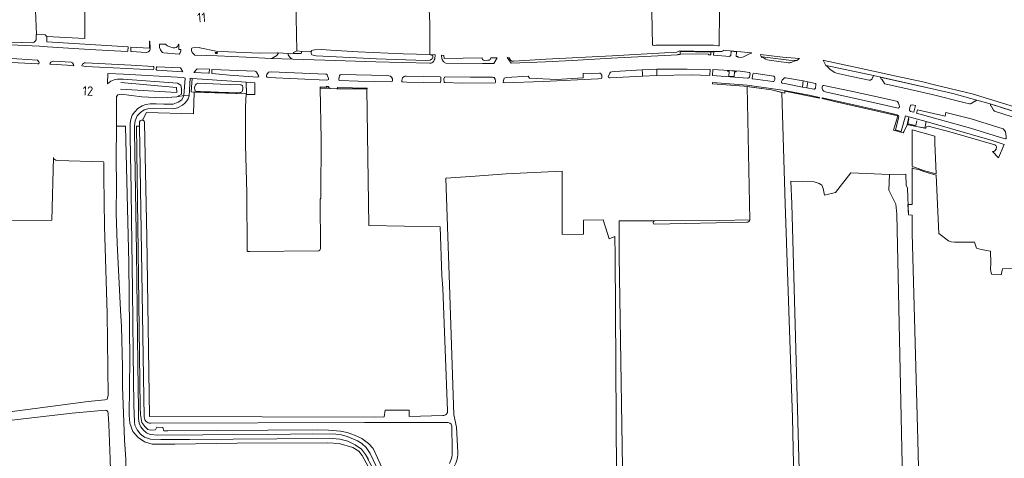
# Model space of a CAD drawing. Header units: metres. Extents: x 209813 to 223847, y 571801 to 587119.
# Tile 600 of 656: x 217938 to 218358, y 581833 to 582020. Entities that reach past the tile are written whole.
import ezdxf
from ezdxf.enums import TextEntityAlignment as Align

# ---------------------------------------------------------------- set-up
doc = ezdxf.new("R2010")
doc.units = ezdxf.units.M
for name, color, linetype, lineweight in [('B-RO-GK-BESCHOEIING_DAMWAND-G', 8, 'GK-BESCHOEIING', 0), ('B-RO-GR-GRAS-GV', 8, 'Continuous', 0), ('B-RO-GR-GROENVOORZIENING-GV', 8, 'Continuous', 0), ('B-RO-GR-HOUTWAL-GV', 8, 'Continuous', 0), ('B-RO-IE-MEUBILAIR_WEGMEUBILAIR-G', 8, 'Continuous', 0), ('B-RO-KL-WATER_BRANDLEIDING_PUT-S', 8, 'Continuous', 0), ('B-RO-OG-BEBOUWING-T18', 8, 'Continuous', 0), ('B-RO-OG-WATER_GREPPEL-GV', 8, 'Continuous', 0), ('B-RO-OG-WEG-GV', 8, 'Continuous', 0), ('B-RO-VH-VERHARDING_HALFVERHARDING-GV', 8, 'Continuous', 0), ('B-RO-VH-VERHARDING_HALFVERHARDING_GRIND-GV', 8, 'Continuous', 0), ('B-RO-VH-VERHARDING_STRAATBAKSTEEN-GV', 8, 'Continuous', 0), ('B-RO-VH-VERHARDING_TEGEL-GV', 8, 'Continuous', 0)]:
    doc.layers.add(name, color=color, linetype=linetype, lineweight=lineweight)
doc.styles.add('NLCS-ISO', font='txt')
doc.styles.add('NLCS-ISO-M200-T18', font='txt', dxfattribs={"height": 0.36})
doc.linetypes.add('GK-BESCHOEIING', pattern='A,30,-5,[1,NLCS.shx,S=1,R=0,X=0,Y=0],-5', length=40)

# ---------------------------------------------------------------- blocks, each defined once
blk = doc.blocks.new('SKL-WATER_BRANDKRAAN_BRANDPUT-SO')
at = {"color": 0, "linetype": 'ByBlock', "lineweight": 18}
blk.add_ellipse((0, 0), major_axis=(2.5, 0), ratio=0.54, dxfattribs=at)
at = {"color": 0, "linetype": 'ByBlock', "lineweight": 18, "style": 'NLCS-ISO'}
blk.add_text('bk', height=1.5, dxfattribs=at).set_placement((0.2, 0), align=Align.MIDDLE_CENTER)

msp = doc.modelspace()

# ---------------------------------------------------------------- linework, layer by layer
at = {"layer": 'B-RO-GK-BESCHOEIING_DAMWAND-G', "flags": 128}
for points in [[(217980.922, 581993.473), (218004.643, 581991.461), (218004.766, 581989.282), (217980.773, 581990.713)], [(218324.358, 581974.011), (218319.606, 581974.827), (218316.998, 581975.4), (218316.595, 581975.422)]]:
    msp.add_lwpolyline(points, dxfattribs=at)
at = {"layer": 'B-RO-GR-GRAS-GV', "flags": 128}
for points in [[(218262.591, 582218.41), (218229.445, 582218.803), (218203.466, 582219.037), (218203.569, 582214.886), (218207.814, 582009.523), (218208.089, 582009.433), (218208.41, 582009.393), (218209.154, 582009.445), (218221.724, 582009.44), (218233.762, 582009.467), (218235.974, 582009.226), (218236.175, 582009.171), (218236.28, 582024.316), (218235.484, 582024.322), (218235.895, 582083.618), (218267.655, 582083.618), (218267.655, 582086.676)], [(217943.416, 582057.457), (217944.176, 582033.366), (217944.34, 582027.69), (217944.841, 582014.067), (217948.587, 582013.892), (217949.269, 582013.11), (217965.571, 582012.37), (217965.571, 582049.244), (217999.149, 582051.86), (217999.054, 582057.534), (217997.04, 582119.137), (217996.639, 582136.16), (217995.24, 582172.874)], [(218058.152, 582006.769), (218062.234, 582006.895), (218062.297, 582007.137), (218062.738, 582007.367), (218063.584, 582007.539), (218066.66, 582007.628), (218070.369, 582007.351), (218082.144, 582006.571), (218101.399, 582005.833), (218112.77, 582005.428), (218112.778, 582018.819), (218110.328, 582067.736), (218098.131, 582066.744), (218097.739, 582070.477), (218097.723, 582080.941), (218097.428, 582090.549), (218097.563, 582096.361), (218098.055, 582101.173), (218099.378, 582103.422), (218103.049, 582103.852), (218127.787, 582104.48), (218129.937, 582103.684), (218132.063, 582103.684)], [(218055.507, 582028.38), (218056.041, 582006.988)], [(218268.645, 581797.192), (218267.421, 581850.473), (218264.317, 581941.686), (218262.983, 581989.226), (218258.493, 581990.347), (218248.072, 581991.783), (218249.276, 581934.866)], [(218070.023, 581990.91), (218069.882, 581991.082), (218065.961, 581991.138), (218066.334, 581969.149), (218066.179, 581945.511), (218066.19, 581944.091), (218065.938, 581943.776), (218066.062, 581922.625), (218065.815, 581921.904), (218065.361, 581921.638), (218035.908, 581921.357), (218035.021, 581921.422), (218034.747, 581921.579), (218034.595, 581946.476), (218034.037, 581966.781), (218034.114, 581983.159), (218034.311, 581988.756), (218012.131, 581989.462), (218011.927, 581980.095), (217991.859, 581980.68), (217990.178, 581977.443)], [(218120.333, 581853.335), (218118.263, 581905.67), (218117.901, 581911.174), (218117.098, 581931.914), (218086.644, 581932.441), (218085.834, 581990.773), (218073.101, 581990.881), (218070.023, 581990.91)], [(217991.034, 581976.278), (217991.99, 581927.466), (217993.057, 581850.958), (218089.194, 581850.595), (218093.246, 581850.687), (218093.675, 581853.664), (218103.927, 581853.531), (218103.895, 581850.929), (218118.334, 581851.256)], [(217952.093, 581961.478), (217951.45, 581934.715), (217926.252, 581934.59), (217876.272, 581934.931), (217845.199, 581935.37), (217845.242, 581928.382), (217846.482, 581883.361), (217847.068, 581848.461), (217845.175, 581848.374)], [(217924.329, 581851.757), (217929.032, 581852.273), (217966.991, 581857.249), (217973.99, 581857.952), (217975.107, 581858.237), (217975.485, 581859.832), (217975.005, 581894.867), (217973.91, 581932.127), (217973.596, 581953.262), (217973.611, 581959.343), (217973.521, 581959.649), (217953.741, 581960.219)], [(218192.524, 581802.646), (218191.786, 581919.533), (218191.704, 581927.781), (218189.297, 581926.786), (218186.699, 581934.825), (218178.274, 581934.754), (218178.344, 581928.785), (218169.265, 581928.679), (218169.193, 581934.808), (218169.193, 581955.606), (218145.354, 581954.478), (218132.078, 581953.514), (218119.615, 581952.719), (218120.916, 581911.268), (218122.924, 581851.557)], [(218308.895, 581954.202), (218292.317, 581954.898), (218285.837, 581946.495), (218281.198, 581945.404), (218280.535, 581948.224), (218280.004, 581949.65), (218278.91, 581950.447), (218276.755, 581951.11), (218266.811, 581951.435), (218267.148, 581941.785), (218271.371, 581791.927), (218272.686, 581757.266)], [(218314.509, 581757.208), (218315.913, 581757.28), (218312.007, 581937.234), (218311.647, 581941.627), (218308.616, 581947.58), (218308.895, 581954.202)], [(218328.794, 581953.933), (218325.345, 581954.962), (218323.546, 581955.518), (218321.217, 581956.444), (218319.603, 581956.735), (218318.524, 581957.159), (218318.524, 581941.428), (218316.676, 581941.436), (218317.01, 581936.955), (218318.517, 581936.876), (218318.505, 581929.171), (218321.024, 581840.761), (218322.974, 581758.528), (218350.835, 581759.785)], [(218362.667, 581914.095), (218357.054, 581913.891), (218356.459, 581911.452), (218352.457, 581911.618), (218351.979, 581913.707), (218352.066, 581916.579), (218351.918, 581921.541), (218347.989, 581922.159), (218346.005, 581922.754), (218345.079, 581925.4), (218336.672, 581925.319), (218335.167, 581925.479), (218333.998, 581925.854), (218329.895, 581929.083), (218328.794, 581953.933)], [(218193.559, 581934.427), (218193.508, 581919.533), (218195.313, 581802.161)], [(218208.619, 581934.485), (218193.559, 581934.427)], [(217974.083, 581727.806), (217974.387, 581736.627), (217977.562, 581789.676), (217976.304, 581832.617), (217975.72, 581847.544), (217975.493, 581852.242), (217975.337, 581852.91), (217974.893, 581853.433), (217974.227, 581853.598), (217960.165, 581852.299), (217924.414, 581848.149)], [(218122.924, 581851.557), (218124.111, 581846.287), (218124.696, 581835.482)]]:
    msp.add_lwpolyline(points, dxfattribs=at)
for points in [[(218056.041, 582006.988), (218054.511, 582006.382), (218054.534, 582005.885), (218057.848, 582005.959), (218058.152, 582006.769)], [(218328.768, 581954.513), (218328.184, 581967.69), (218328.218, 581970.672), (218318.524, 581973.356), (218318.524, 581957.741), (218319.471, 581957.344), (218324.445, 581955.703)]]:
    msp.add_lwpolyline(points, close=True, dxfattribs=at)
at = {"layer": 'B-RO-GR-GRAS-GV'}
for points in [[(217990.178, 581977.443, -0.3709415), (217991.034, 581976.278)], [(217953.741, 581960.219, -0.2974335), (217952.093, 581961.478)], [(218208.602, 581932.971, -0.8249406), (218208.619, 581934.485)], [(218118.334, 581851.256, 0.4257182), (218120.333, 581853.335)], [(218124.696, 581835.482, -0.1367158), (218122.525, 581828.494)]]:
    msp.add_lwpolyline(points, format="xyb", dxfattribs=at)
at = {"layer": 'B-RO-GR-GROENVOORZIENING-GV', "flags": 128}
for points in [[(218010.481, 581995.318), (218009.976, 581987.816), (218009.546, 581986.612), (218008.99, 581985.699), (218008.199, 581984.68), (218007.22, 581983.9), (218005.025, 581982.754), (218003.869, 581982.435), (218002.709, 581982.311), (217994.773, 581982.418), (217992.388, 581982.312), (217990.875, 581981.847), (217989.214, 581980.79), (217987.854, 581979.335), (217986.961, 581977.176), (217986.732, 581974.984), (217986.716, 581972.797), (217987.576, 581921.134), (217988.102, 581873.204), (217988.355, 581853.702), (217988.439, 581850.058), (217988.737, 581848.021), (217989.45, 581846.444), (217990.498, 581845.092), (217991.847, 581843.98), (217993.375, 581843.242), (217996.72, 581842.968), (218015.887, 581843.03), (218043.692, 581843.228), (218062.857, 581843.458), (218072.679, 581843.357), (218074.978, 581843.001), (218077.484, 581842.411), (218081.93, 581840.549), (218083.719, 581839.325), (218085.564, 581837.646), (218087.253, 581835.105), (218092.241, 581824.561)], [(217990.178, 581977.443), (217991.859, 581980.68), (218011.927, 581980.095), (218012.131, 581989.462), (218010.888, 581989.502), (218011.298, 581995.27), (218010.481, 581995.318)], [(218086.569, 581832.478), (218085.277, 581834.712), (218083.597, 581836.995), (218080.874, 581838.817), (218077.699, 581840.385), (218074.274, 581841.192), (218069.84, 581841.641), (218047.499, 581841.34), (218010.161, 581841.061), (217997.911, 581841.014), (217993.563, 581841.177), (217990.997, 581842.09), (217989.322, 581843.396), (217987.847, 581845.174), (217986.893, 581847.124), (217986.633, 581848.656), (217986.377, 581855.681), (217986.126, 581878.04), (217985.852, 581904.813), (217985.458, 581935.157), (217985.259, 581947.507), (217984.821, 581970.185), (217984.83, 581972.773), (217984.868, 581976.183), (217985.086, 581977.795), (217985.735, 581979.611), (217986.777, 581981.047), (217988.151, 581982.472), (217989.914, 581983.594), (217991.523, 581984.117), (217993.37, 581984.398), (217999.221, 581984.31), (218003.168, 581984.254), (218005.396, 581985.108), (218006.85, 581986.202), (218007.775, 581987.92), (218004.813, 581987.348), (217998.472, 581987.006), (217989.779, 581987.471), (217980.984, 581988.483), (217979.653, 581988.323), (217979.08, 581987.566), (217978.978, 581974.922), (217982.798, 581974.891), (217984.316, 581916.469), (217984.55, 581888.364), (217984.725, 581875.451), (217984.375, 581851.436), (217984.667, 581847.989), (217986.01, 581844.483), (217988.288, 581841.97), (217991.033, 581840.042), (217994.304, 581839.049), (218003.883, 581839.049), (218030.459, 581839.575), (218069.126, 581839.692), (218074.033, 581839.4), (218079.932, 581837.705), (218082.385, 581836.127), (218083.845, 581834.199), (218086.357, 581829.583)], [(217987.492, 581974.831), (217988.851, 581974.85), (217988.831, 581976.21)], [(217978.978, 581974.922), (217978.867, 581961.105), (217979.066, 581949.59), (217978.927, 581937.626), (217979.258, 581924.965), (217980.66, 581896.35), (217981.171, 581889.282), (217981.62, 581871.94), (217981.525, 581863.6), (217982.501, 581840.886), (217983.068, 581832.617), (217982.887, 581797.194)], [(217987.492, 581974.831), (217988.252, 581921.584), (217989.128, 581854.681), (217989.245, 581851.701), (217989.887, 581848.371)], [(217990.886, 581850.722), (217990.496, 581867.645), (217988.851, 581974.85)], [(217992.399, 581845.332), (217991.055, 581846.676), (217989.887, 581848.371)], [(217992.399, 581845.332), (217993.742, 581845.099), (217995.611, 581845.216)], [(218119.751, 581848.393), (218084.844, 581848.403), (217993.632, 581848.063)], [(217996.195, 581846.326), (217995.611, 581845.216)], [(217996.195, 581846.326), (217998.824, 581846.267), (217999.291, 581844.807)], [(218000.868, 581844.748), (217999.291, 581844.807)], [(218000.868, 581844.748), (218064.943, 581845.216), (218069.557, 581845.04)], [(218074.639, 581844.573), (218069.557, 581845.04)], [(218122.192, 581836.805), (218122.126, 581846.829)], [(218074.639, 581844.573), (218077.384, 581844.047), (218080.538, 581842.995), (218083.692, 581841.476), (218086.613, 581839.314)], [(218090.409, 581833.296), (218088.54, 581837.211), (218086.613, 581839.314)], [(218090.409, 581833.296), (218095.958, 581820.733), (218098.528, 581821.668)]]:
    msp.add_lwpolyline(points, dxfattribs=at)
at = {"layer": 'B-RO-GR-GROENVOORZIENING-GV'}
for points in [[(217988.831, 581976.21, -0.5256877), (217990.178, 581977.443)], [(217993.632, 581848.063, -0.4578952), (217990.886, 581850.722)], [(218122.126, 581846.829, 0.4104139), (218119.751, 581848.393)], [(218121.119, 581830.808, 0.144834), (218122.192, 581836.805)]]:
    msp.add_lwpolyline(points, format="xyb", dxfattribs=at)
at = {"layer": 'B-RO-GR-HOUTWAL-GV', "flags": 128}
msp.add_lwpolyline([(218321.193, 581758.447), (218322.974, 581758.528), (218321.024, 581840.761), (218318.505, 581929.171), (218318.517, 581936.876), (218317.01, 581936.955), (218316.567, 581948.379), (218315.919, 581949.662), (218315.845, 581954.334), (218308.895, 581954.202), (218308.616, 581947.58), (218311.647, 581941.627), (218312.007, 581937.234), (218315.913, 581757.28), (218314.509, 581757.208)], dxfattribs=at)
at = {"layer": 'B-RO-IE-MEUBILAIR_WEGMEUBILAIR-G', "flags": 128}
msp.add_lwpolyline([(218320.584, 581977.124), (218320.059, 581975.119), (218316.63, 581975.871), (218317.158, 581978.047)], dxfattribs=at)
msp.add_lwpolyline([(218320.584, 581977.124), (218320.059, 581975.119), (218316.63, 581975.871), (218317.158, 581978.047)], dxfattribs=at)
at = {"layer": 'B-RO-OG-WATER_GREPPEL-GV', "flags": 128}
for points in [[(218208.602, 581932.971), (218248.055, 581933.873)], [(218249.276, 581934.866), (218236.326, 581934.592), (218208.619, 581934.485)]]:
    msp.add_lwpolyline(points, dxfattribs=at)
at = {"layer": 'B-RO-OG-WATER_GREPPEL-GV'}
msp.add_lwpolyline([(218248.055, 581933.873, 0.3595315), (218249.276, 581934.866)], format="xyb", dxfattribs=at)
at = {"layer": 'B-RO-OG-WEG-GV', "flags": 128}
msp.add_lwpolyline([(217924.565, 582010.04), (217946.19, 582009.084), (217949.605, 582008.8), (217962.976, 582007.887), (217970.194, 582007.434), (217983.634, 582006.787), (217983.903, 582006.884), (217983.93, 582008.728), (217949.363, 582010.862), (217949.269, 582013.11), (217948.587, 582013.892), (217944.79, 582014.055), (217944.802, 582012.654), (217944.685, 582011.815), (217944.259, 582011.156), (217943.832, 582010.747), (217943.486, 582010.547), (217943.03, 582010.406), (217928.705, 582010.943)], dxfattribs=at)
for points in [[(217985.083, 582008.656), (217985.158, 582006.773), (217985.47, 582006.705), (217991.614, 582006.331), (217992.274, 582006.438), (217992.711, 582006.639), (217993.004, 582006.9), (217993.237, 582007.31), (217993.37, 582007.743), (217993.39, 582008.171), (217993.285, 582011.253), (217993.082, 582011.172), (217993.103, 582008.539), (217992.942, 582008.171)], [(217997.35, 582008.965), (217997.375, 582008.545), (217997.759, 582007.477), (217998.014, 582007.021), (217998.309, 582006.626), (217998.677, 582006.317), (217999.05, 582006.135), (218005.794, 582005.624), (218006.227, 582006.267), (218006.364, 582006.66), (218006.429, 582007.083), (218006.412, 582007.601), (218005.645, 582007.573), (218005.562, 582009.952), (218005.381, 582009.432), (218005.093, 582008.955), (218004.431, 582008.471), (218003.911, 582008.327), (218003.156, 582008.398), (218002.165, 582008.63), (218001.44, 582008.939), (218001.111, 582009.027), (218000.774, 582009.217), (218000.416, 582009.48), (218000.079, 582009.78), (217999.972, 582009.921), (217997.409, 582009.929)], [(218011.023, 582007.769), (218011.026, 582007.368), (218011.209, 582006.58), (218011.341, 582006.283), (218011.551, 582006.02), (218012.234, 582005.448), (218012.518, 582005.244), (218022.088, 582004.91), (218034.324, 582004.368), (218045.088, 582003.813), (218045.777, 582004.053), (218047.384, 582005.014), (218048.038, 582005.913), (218048.076, 582006.198), (218047.712, 582006.226), (218040.095, 582006.086), (218026.849, 582006.636), (218021.563, 582006.95), (218014.617, 582008.273), (218014.618, 582008.432), (218011.554, 582008.365), (218011.177, 582008.165), (218011.022, 582007.929)], [(218062.234, 582006.895), (218058.152, 582006.769), (218057.848, 582005.959), (218053.455, 582005.83), (218052.299, 582005.872), (218052.319, 582005.35), (218052.88, 582004.513), (218053.433, 582003.903), (218053.919, 582003.628), (218054.22, 582003.499), (218067.896, 582003.065), (218089.681, 582002.328), (218112.684, 582001.786), (218113.24, 582001.83), (218113.528, 582001.958), (218114.029, 582002.281), (218114.389, 582002.68), (218114.632, 582003.147), (218114.837, 582003.682), (218114.932, 582004.207), (218114.99, 582004.754), (218114.968, 582005.31), (218112.538, 582005.441), (218113.023, 582005.341), (218113.54, 582005.177), (218113.994, 582004.853), (218114.026, 582004.361), (218113.699, 582003.695), (218113.376, 582003.43), (218112.828, 582003.129), (218110.865, 582002.922), (218089.905, 582003.615), (218064.164, 582004.907), (218062.338, 582005.392), (218062.163, 582005.66), (218062.099, 582006.046), (218062.118, 582006.451)], [(218117.639, 582005.167), (218117.656, 582004.936), (218117.844, 582003.838), (218118.033, 582003.366), (218118.417, 582002.644), (218118.649, 582002.319), (218118.903, 582002.105), (218119.523, 582001.847), (218135.168, 582001.583), (218140.059, 582001.63), (218141.462, 582004.083), (218138.729, 582004.134), (218138.678, 582003.773), (218138.468, 582003.34), (218138.034, 582003.1), (218137.465, 582003.01), (218136.198, 582002.936), (218135.599, 582003.064), (218135.252, 582003.351), (218135.123, 582003.708), (218135.117, 582004.026), (218118.804, 582003.824), (218118.636, 582005.113)], [(218244.227, 582004.414), (218245.623, 582004.253), (218246.625, 582004.533), (218249.696, 582006.079), (218250.046, 582006.032), (218250.057, 582006.254), (218237.904, 582007.394), (218237.866, 582007.039), (218237.26, 582006.763), (218231.636, 582006.815), (218219.213, 582007.007), (218218.18, 582006.482), (218216.611, 582006.278), (218212.8, 582006.211), (218190.472, 582004.961), (218162.252, 582003.487), (218148.516, 582002.605), (218147.716, 582002.674), (218147.168, 582003.09), (218146.975, 582003.319), (218146.539, 582004.138), (218145.744, 582004.194), (218147.407, 582001.832), (218162.11, 582002.341), (218173.487, 582002.919), (218190.06, 582003.896), (218218.579, 582005.327), (218218.581, 582005.547), (218219.581, 582005.535), (218219.596, 582006.715), (218233.845, 582006.539), (218233.809, 582005.139), (218240.731, 582004.668), (218240.747, 582004.887), (218241.206, 582004.854), (218241.371, 582006.857), (218243.567, 582006.673), (218243.406, 582004.694), (218244.243, 582004.633)], [(217945.475, 582001.487), (217945.811, 582001.553), (217945.986, 582001.833), (217945.955, 582002.04), (217945.825, 582002.339), (217945.326, 582003.078), (217936.429, 582003.591), (217928.101, 582003.975), (217927.989, 582002.396), (217937.108, 582001.991)], [(217952.209, 582002.635), (217951.533, 582002.493), (217951.069, 582002.19), (217950.725, 582001.743), (217950.609, 582001.39), (217950.913, 582001.31), (217957.907, 582000.867), (217960.506, 582000.715), (217960.819, 582000.891), (217960.707, 582001.263), (217960.287, 582001.892), (217960.012, 582002.09), (217959.714, 582002.214)], [(217985.3, 582000.866), (217965.81, 582001.932), (217965.337, 582001.862), (217964.585, 582001.384), (217964.254, 582000.855), (217964.203, 582000.613), (217965.88, 582000.403), (217983.425, 581999.485), (217994.508, 581998.902), (217994.748, 581999.056), (217994.885, 581999.315), (217994.904, 582000.209), (217994.815, 582000.345)], [(218006.263, 581999.834), (217996.362, 582000.295), (217996.191, 582000.19), (217996.116, 582000.028), (217996.012, 581999.103), (217996.1, 581998.923), (217996.272, 581998.781), (218007.342, 581998.073)], [(218281.932, 582000.536), (218282.1, 582000.678), (218282.993, 581999.628), (218283.6, 581999.083), (218284.224, 581998.613), (218284.859, 581998.204), (218285.555, 581997.852), (218286.265, 581997.58), (218292.722, 581996.136), (218300.218, 581994.472), (218300.457, 581994.477), (218300.725, 581994.517), (218300.979, 581994.63), (218301.187, 581994.786), (218301.464, 581995.088), (218301.602, 581995.683), (218301.816, 581995.634), (218302.006, 581996.507), (218281.92, 582000.846), (218281.717, 582000.847)], [(217975.3, 581997.394), (217975.24, 581992.929), (217976.66, 581994.066), (217978.081, 581994.69), (217979.505, 581994.951), (217981.912, 581995.013), (218005.05, 581993.319), (218006.514, 581992.334), (218006.812, 581990.875), (218006.717, 581988.543), (218004.813, 581987.348), (218007.775, 581987.92), (218008.313, 581995.444), (218007.464, 581995.601), (217981.964, 581997.148)], [(218018.327, 581997.451), (218018.489, 581997.51), (218018.579, 581997.706), (218018.639, 581999.228), (218013.4, 581999.438), (218011.96, 581997.826)], [(218019.817, 581999.146), (218019.661, 581998.932), (218019.633, 581997.577), (218019.772, 581997.406), (218019.908, 581997.329), (218027.201, 581996.632), (218039.222, 581995.818), (218039.485, 581995.9), (218039.64, 581996.068), (218039.765, 581996.287), (218038.72, 581997.971), (218038.497, 581998.205), (218038.242, 581998.339)], [(218068.638, 581994.565), (218069.221, 581994.679), (218069.43, 581994.851), (218069.428, 581995.295), (218068.932, 581996.866), (218068.6, 581997.054), (218068.248, 581997.141), (218045.1, 581998.103), (218043.871, 581997.921), (218043.117, 581996.989), (218042.989, 581996.484), (218043.09, 581996.074), (218043.375, 581995.744), (218043.835, 581995.604)], [(218074.853, 581996.885), (218074.483, 581996.813), (218074.15, 581996.331), (218073.849, 581994.891), (218073.902, 581994.594), (218074.332, 581994.45), (218082.172, 581994.136), (218096.379, 581993.834), (218096.692, 581993.983), (218096.773, 581994.224), (218096.793, 581995.126), (218096.42, 581995.789), (218095.977, 581996.169), (218095.286, 581996.385), (218094.17, 581996.453)], [(218117.149, 581993.428), (218117.333, 581993.714), (218117.423, 581994.399), (218117.411, 581995.432), (218117.377, 581995.828), (218117.133, 581995.891), (218102.623, 581996.209), (218102.076, 581996.2), (218101.733, 581996.13), (218101.031, 581995.48), (218100.756, 581994.348), (218100.729, 581994.013), (218100.972, 581993.797), (218102.927, 581993.667)], [(218185.99, 581995.221), (218186.158, 581995.488), (218186.184, 581996.003), (218186.102, 581996.706), (218185.701, 581997.268), (218185.496, 581997.453), (218185.087, 581997.56), (218178.136, 581997.423), (218178.122, 581995.531), (218166.796, 581994.885), (218155.262, 581995.343), (218154.649, 581996.23), (218145.39, 581995.689), (218144.489, 581995.361), (218144.048, 581993.879), (218144.081, 581993.628), (218144.509, 581993.408), (218161.128, 581993.919), (218184.509, 581995.031)], [(218203.427, 581996.291), (218203.498, 581997.505), (218203.382, 581998.923), (218191.516, 581998.225), (218190.322, 581998.064), (218189.858, 581997.924), (218189.522, 581997.561), (218188.882, 581996.015), (218188.956, 581995.719), (218189.201, 581995.519), (218189.608, 581995.475)], [(218209.526, 581999.169), (218209.608, 581996.508), (218224.185, 581996.791), (218232.211, 581996.519), (218232.347, 581999.105), (218222.591, 581999.29)], [(218233.41, 581996.476), (218248.274, 581995.323), (218248.585, 581995.379), (218248.894, 581995.563), (218249.075, 581995.813), (218249.403, 581997.324), (218249.346, 581997.599), (218249.191, 581997.786), (218245.159, 581998.413), (218233.543, 581999.053)], [(218242.692, 581998.153), (218242.602, 581996.138), (218240.304, 581996.25), (218240.435, 581998.304), (218239.777, 581998.348), (218239.794, 581998.597), (218243.439, 581998.354), (218243.422, 581998.105)], [(218259.051, 581993.912), (218259.512, 581993.98), (218259.729, 581994.286), (218259.92, 581994.744), (218259.914, 581995.498), (218259.811, 581996.012), (218259.72, 581996.137), (218259.48, 581996.282), (218251.002, 581997.55), (218250.749, 581997.354), (218250.626, 581997.048), (218250.282, 581995.435), (218250.325, 581995.17), (218250.58, 581995.058)], [(218011.298, 581995.27), (218010.888, 581989.502), (218034.508, 581988.75), (218034.317, 581993.652), (218030.426, 581993.976)], [(218012.406, 581990.409), (218012.377, 581991.245), (218012.552, 581992.226), (218012.731, 581992.562), (218012.99, 581992.848), (218013.178, 581993.002), (218013.463, 581993.148), (218013.7, 581993.194), (218023.446, 581992.83), (218031.89, 581992.603), (218032.187, 581992.57), (218032.445, 581992.375), (218032.747, 581992.107), (218032.958, 581991.521), (218032.963, 581990.733), (218032.854, 581990.253), (218032.738, 581989.894), (218032.563, 581989.659), (218032.385, 581989.457), (218032.126, 581989.328), (218031.806, 581989.22), (218031.301, 581989.173), (218022.615, 581989.397), (218012.904, 581989.781), (218012.662, 581989.993)], [(218065.922, 581991.693), (218065.94, 581991.138), (218069.882, 581991.082), (218069.329, 581991.76), (218068.923, 581991.761), (218068.689, 581991.966), (218068.694, 581991.576)], [(218140.109, 581995.622), (218139.737, 581995.65), (218139.439, 581995.814), (218130.116, 581995.849), (218119.248, 581995.912), (218118.973, 581995.823), (218118.716, 581995.165), (218118.778, 581993.614), (218118.969, 581993.467), (218126.489, 581993.268), (218140.554, 581993.397), (218140.776, 581993.617), (218140.778, 581994.06), (218140.546, 581994.998)], [(218233.346, 581993.546), (218233.358, 581992.933), (218246.849, 581991.981), (218258.493, 581990.347), (218264.186, 581988.991), (218264.21, 581989.818), (218279.075, 581986.878), (218279.075, 581987.178), (218274.586, 581988.159), (218263.21, 581990.308), (218248.147, 581992.345)], [(218271.684, 581991.575), (218272.098, 581994.187), (218264.476, 581995.524), (218264.098, 581995.501), (218263.069, 581994.592), (218262.827, 581993.894), (218262.829, 581993.435), (218263.005, 581993.308), (218263.333, 581993.248), (218264.107, 581993.038)], [(218276.54, 581990.638), (218276.848, 581990.695), (218277.083, 581990.874), (218277.238, 581991.06), (218277.344, 581991.445), (218277.496, 581992.248), (218277.378, 581992.931), (218277.284, 581993.062), (218273.973, 581993.78), (218273.566, 581991.212)], [(218311.924, 581985.578), (218300.988, 581988.016), (218289.804, 581990.453), (218280.803, 581992.301), (218280.46, 581992.256), (218280.233, 581991.992), (218280.098, 581991.51), (218280.18, 581990.909), (218280.474, 581990.277), (218280.816, 581989.837), (218281.418, 581989.606), (218282.192, 581989.391), (218304.529, 581984.462), (218312.527, 581982.57), (218312.972, 581982.818), (218313.104, 581983.272), (218313.054, 581983.822), (218312.664, 581984.715), (218312.221, 581985.401)], [(218305.575, 581995.027), (218306.74, 581993.075), (218306.937, 581992.96), (218317.705, 581990.574), (218327.026, 581988.414), (218340.633, 581985.061), (218343.004, 581984.405), (218343.387, 581984.399), (218343.697, 581984.522), (218345.225, 581985.608), (218345.354, 581985.43), (218345.915, 581985.845), (218346.135, 581986.026), (218335.96, 581988.79), (218329.02, 581990.45), (218304.847, 581995.87), (218305.384, 581994.917)], [(218073.415, 581991.457), (218073.167, 581991.003), (218085.942, 581990.771), (218085.933, 581991.128)], [(218316.374, 581975.512), (218317.183, 581978.868), (218315.658, 581979.265), (218313.924, 581972.659), (218311.408, 581973.258), (218312.801, 581978.825), (218312.655, 581979.388), (218312.182, 581979.662), (218305.558, 581981.247), (218292.404, 581984.264), (218280.151, 581986.942), (218280.151, 581986.654), (218285.455, 581985.479), (218312.38, 581979.274), (218310.607, 581973.123), (218314.653, 581971.969), (218314.925, 581972.421)], [(218317.781, 581981.179), (218319.252, 581980.818), (218319.922, 581983.715), (218318.708, 581983.998), (218318.083, 581983.868), (218317.933, 581983.786), (218317.809, 581983.668), (218317.699, 581983.468), (218317.401, 581981.98), (218317.429, 581981.723)], [(218352.129, 581983.449), (218352.326, 581983.546), (218353.229, 581981.71), (218353.358, 581981.525), (218353.496, 581981.404), (218353.667, 581981.318), (218364.719, 581977.728), (218364.928, 581977.746), (218365.047, 581977.856), (218365.728, 581979.979), (218351.773, 581984.371)], [(218358.346, 581969.52), (218358.542, 581969.52), (218358.631, 581969.667), (218358.699, 581970.429), (218358.328, 581972.491), (218357.639, 581973.524), (218357.381, 581973.787), (218343.735, 581977.979), (218332.958, 581980.76), (218332.605, 581979.199), (218320.779, 581981.875), (218320.463, 581980.508), (218343.427, 581974.03), (218357.729, 581969.664)], [(218324.587, 581976.814), (218323.911, 581974.071), (218324.358, 581974.011), (218324.664, 581974.612), (218325.415, 581974.864), (218325.898, 581974.702), (218334.648, 581972.498), (218353.77, 581966.976), (218354.226, 581966.634), (218354.499, 581966.022), (218354.335, 581965.103), (218353.769, 581964.391), (218353.362, 581964.1), (218352.838, 581964.073), (218355.411, 581961.338), (218357.861, 581967.046), (218352.663, 581968.787), (218334.839, 581973.939)]]:
    msp.add_lwpolyline(points, close=True, dxfattribs=at)
at = {"layer": 'B-RO-VH-VERHARDING_HALFVERHARDING-GV', "flags": 128}
msp.add_lwpolyline([(218092.241, 581824.561), (218087.253, 581835.105), (218085.564, 581837.646), (218083.719, 581839.325), (218081.93, 581840.549), (218077.484, 581842.411), (218074.978, 581843.001), (218072.679, 581843.357), (218062.857, 581843.458), (218043.692, 581843.228), (218015.887, 581843.03), (217996.72, 581842.968), (217993.375, 581843.242), (217991.847, 581843.98), (217990.498, 581845.092), (217989.45, 581846.444), (217988.737, 581848.021), (217988.439, 581850.058), (217988.355, 581853.702), (217988.102, 581873.204), (217987.576, 581921.134), (217986.716, 581972.797), (217986.732, 581974.984), (217986.961, 581977.176), (217987.854, 581979.335), (217989.214, 581980.79), (217990.875, 581981.847), (217992.388, 581982.312), (217999.732, 581982.366), (218002.709, 581982.311), (218003.869, 581982.435), (218005.025, 581982.754), (218007.22, 581983.9), (218008.199, 581984.68), (218008.99, 581985.699), (218009.546, 581986.612), (218009.976, 581987.816), (218007.775, 581987.92), (218006.85, 581986.202), (218005.396, 581985.108), (218003.168, 581984.254), (217995.999, 581984.425), (217993.37, 581984.398), (217991.523, 581984.117), (217989.914, 581983.594), (217988.151, 581982.472), (217986.777, 581981.047), (217985.735, 581979.611), (217985.086, 581977.795), (217984.868, 581976.183), (217984.821, 581970.185), (217985.259, 581947.507), (217985.458, 581935.157), (217985.852, 581904.813), (217986.126, 581878.04), (217986.377, 581855.681), (217986.633, 581848.656), (217986.893, 581847.124), (217987.847, 581845.174), (217989.322, 581843.396), (217990.997, 581842.09), (217993.563, 581841.177), (217997.911, 581841.014), (218010.161, 581841.061), (218047.499, 581841.34), (218069.84, 581841.641), (218074.274, 581841.192), (218077.699, 581840.385), (218080.874, 581838.817), (218083.597, 581836.995), (218085.277, 581834.712), (218088.289, 581828.999)], dxfattribs=at)
at = {"layer": 'B-RO-VH-VERHARDING_HALFVERHARDING_GRIND-GV', "flags": 128}
msp.add_lwpolyline([(218045.088, 582003.813), (218054.22, 582003.499), (218053.919, 582003.628), (218053.433, 582003.903), (218052.88, 582004.513), (218052.319, 582005.35), (218052.299, 582005.872), (218048.076, 582006.198), (218048.038, 582005.913), (218047.384, 582005.014), (218045.777, 582004.053)], close=True, dxfattribs=at)
at = {"layer": 'B-RO-VH-VERHARDING_STRAATBAKSTEEN-GV', "flags": 128}
msp.add_lwpolyline([(218209.608, 581996.508), (218209.526, 581999.169), (218203.382, 581998.923), (218203.498, 581997.505), (218203.427, 581996.291)], close=True, dxfattribs=at)
at = {"layer": 'B-RO-VH-VERHARDING_TEGEL-GV', "flags": 128}
for points in [[(218231.58, 582005.38), (218232.58, 582005.374), (218232.595, 582006.554), (218219.596, 582006.715), (218219.584, 582005.715), (218231.583, 582005.567)], [(218253.768, 582005.524), (218253.946, 582004.973), (218254.077, 582004.679), (218254.447, 582004.253), (218254.571, 582004.434), (218265.92, 582003.066), (218268.908, 582002.969), (218268.998, 582002.768), (218269.775, 582003.218), (218270.113, 582003.473), (218270.434, 582003.794), (218263.226, 582004.301)], [(218034.317, 581993.652), (218034.521, 581988.423), (218038.003, 581988.472), (218037.985, 581993.377)], [(218272.098, 581994.187), (218271.684, 581991.575), (218273.566, 581991.212), (218273.973, 581993.78)], [(218316.998, 581975.4), (218322.493, 581974.262), (218323.911, 581974.071), (218324.587, 581976.814), (218317.183, 581978.868), (218316.374, 581975.512)]]:
    msp.add_lwpolyline(points, close=True, dxfattribs=at)
for points in [[(218254.571, 582004.434), (218255.402, 582003.865), (218256.104, 582003.522), (218256.838, 582003.257), (218257.55, 582003.094), (218265.782, 582001.939), (218266.073, 582001.935), (218266.362, 582001.958), (218266.649, 582002.009), (218266.929, 582002.085), (218268.774, 582002.909)], [(218366.311, 581981.814), (218352.948, 581985.97), (218344.091, 581988.661), (218328.635, 581992.455), (218323.128, 581993.774), (218311.707, 581996.292), (218302.063, 581998.386), (218295.436, 581999.803), (218281.037, 582002.938), (218280.513, 582003.029), (218281.717, 582000.847), (218281.92, 582000.846), (218302.006, 581996.507), (218329.02, 581990.45), (218335.96, 581988.79), (218346.135, 581986.026), (218351.773, 581984.371), (218365.937, 581979.912)]]:
    msp.add_lwpolyline(points, dxfattribs=at)

# ---------------------------------------------------------------- block references
at = {"layer": 'B-RO-KL-WATER_BRANDLEIDING_PUT-S', "xscale": 0.2, "yscale": 0.2, "zscale": 0.2}
msp.add_blockref('SKL-WATER_BRANDKRAAN_BRANDPUT-SO', (218021.669, 582006.137), dxfattribs=at)

# ---------------------------------------------------------------- texts
at = {"layer": 'B-RO-OG-BEBOUWING-T18', "style": 'NLCS-ISO-M200-T18'}
for s, rotation, p in [('11', 4.1, (218015.307, 582021.298)), ('12', 357.1, (217966.797, 581989.915))]:
    msp.add_text(s, height=4, rotation=rotation, dxfattribs=at).set_placement(p, align=Align.MIDDLE)

doc.saveas('drawing.dxf')
